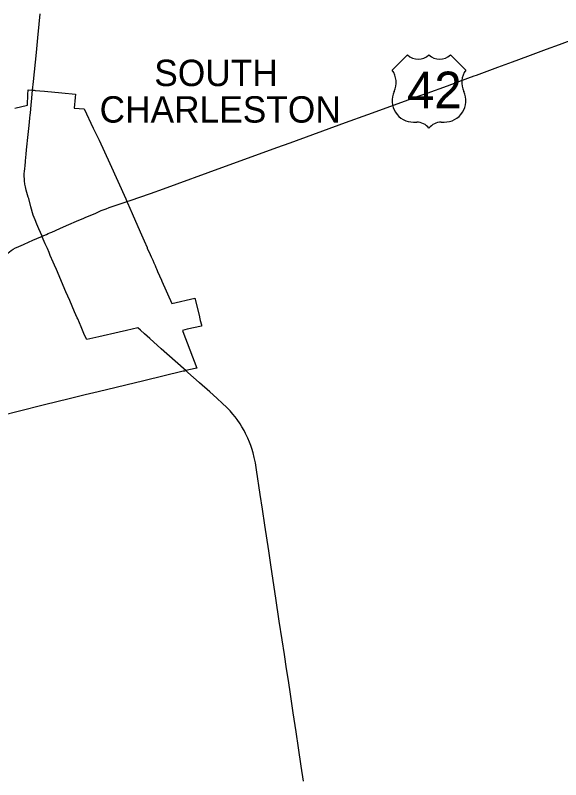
# Model space of a CAD drawing. Extents: x 0 to 34, y 0 to 22.
# Drawn here: x 7.8081 to 7.9742, y 15.3599 to 15.5927 of the extents above; entities that cross this region are included whole.
import ezdxf

# ---------------------------------------------------------------- set-up
doc = ezdxf.new("R2010")
doc.units = 0
for name, color, linetype in [('GM_X_Corporation', 7, 'Continuous'), ('GM_X_Corporation_Text', 7, 'Continuous'), ('GM_X_State_Route', 7, 'Continuous'), ('GM_X_US_Location', 7, 'Continuous'), ('GM_X_US_Route', 7, 'Continuous'), ('GM_X_US_Shield', 7, 'Continuous')]:
    doc.layers.add(name, color=color, linetype=linetype)

msp = doc.modelspace()

# ---------------------------------------------------------------- linework, layer by layer
at = {"layer": 'GM_X_Corporation'}
msp.add_lwpolyline([(7.807951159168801, 15.564454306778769), (7.811871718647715, 15.565407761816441), (7.811984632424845, 15.568645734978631), (7.8120339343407, 15.570057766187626), (7.813344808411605, 15.569938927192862), (7.813824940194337, 15.569895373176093), (7.8141663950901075, 15.569864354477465), (7.817026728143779, 15.569604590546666), (7.822301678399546, 15.569125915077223), (7.826474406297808, 15.568746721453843), (7.826369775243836, 15.567699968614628), (7.826054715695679, 15.564489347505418), (7.82912302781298, 15.564210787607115), (7.831882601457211, 15.558379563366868), (7.833624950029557, 15.554697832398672), (7.836959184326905, 15.547652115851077), (7.841743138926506, 15.536798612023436), (7.84206862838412, 15.536060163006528), (7.842263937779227, 15.535617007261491), (7.843694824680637, 15.532370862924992), (7.846889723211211, 15.525122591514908), (7.8469330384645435, 15.52502429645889), (7.846976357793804, 15.524926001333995), (7.847365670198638, 15.52404274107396), (7.848248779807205, 15.522038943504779), (7.848333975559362, 15.521845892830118), (7.849219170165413, 15.519837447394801), (7.849526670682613, 15.519139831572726), (7.849887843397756, 15.518320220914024), (7.849974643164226, 15.518123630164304), (7.850334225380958, 15.517307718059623), (7.850695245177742, 15.516488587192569), (7.8509611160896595, 15.515885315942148), (7.851132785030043, 15.515495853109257), (7.8513452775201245, 15.515013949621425), (7.851460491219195, 15.514752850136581), (7.852068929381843, 15.513372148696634), (7.852640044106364, 15.512076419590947), (7.852770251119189, 15.511780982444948), (7.855768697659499, 15.50497828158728), (7.862843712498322, 15.50663559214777), (7.86407752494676, 15.50144553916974), (7.864359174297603, 15.500260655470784), (7.864470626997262, 15.49979148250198), (7.864797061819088, 15.498419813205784), (7.86487089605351, 15.498106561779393), (7.860471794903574, 15.497100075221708), (7.859070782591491, 15.496774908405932), (7.859186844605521, 15.496471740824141), (7.863458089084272, 15.485309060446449), (7.860973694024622, 15.48471195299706), (7.860593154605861, 15.484620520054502), (7.860117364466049, 15.484506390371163), (7.859657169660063, 15.48439580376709), (7.859276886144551, 15.484304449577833), (7.8472823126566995, 15.481423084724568), (7.833372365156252, 15.478081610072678), (7.829416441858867, 15.477131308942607), (7.82894969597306, 15.477019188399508), (7.82451767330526, 15.475954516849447), (7.824502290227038, 15.47595083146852), (7.817027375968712, 15.47408929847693), (7.816237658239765, 15.473892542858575), (7.803266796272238, 15.470662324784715)], dxfattribs=at)
at = {"layer": 'GM_X_State_Route'}
msp.add_line((7.812562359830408, 15.561433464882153), (7.812666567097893, 15.562445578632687), dxfattribs=at)
for points in [[(7.813393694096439, 15.569894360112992), (7.813653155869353, 15.572607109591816), (7.81454650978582, 15.581397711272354), (7.814978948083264, 15.585862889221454), (7.815369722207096, 15.590062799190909), (7.815702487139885, 15.593218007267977)], [(7.812666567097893, 15.562445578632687), (7.812718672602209, 15.562951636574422), (7.812947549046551, 15.56549246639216), (7.813031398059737, 15.566353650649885), (7.813393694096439, 15.569894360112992)], [(7.811242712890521, 15.548431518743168), (7.811438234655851, 15.550417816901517), (7.811574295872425, 15.551803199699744), (7.812076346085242, 15.556466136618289), (7.812327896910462, 15.559156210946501), (7.812562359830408, 15.561433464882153)], [(7.812196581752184, 15.53690416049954), (7.812076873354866, 15.537361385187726), (7.811458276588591, 15.539506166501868), (7.811211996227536, 15.540534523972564), (7.81106750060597, 15.541315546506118), (7.810937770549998, 15.542366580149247), (7.810889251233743, 15.543030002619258), (7.810862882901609, 15.543556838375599), (7.810862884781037, 15.544435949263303), (7.8109187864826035, 15.545259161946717), (7.8109883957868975, 15.545984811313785), (7.811097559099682, 15.547033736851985), (7.811209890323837, 15.54810850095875), (7.81122571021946, 15.548258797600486), (7.811242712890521, 15.548431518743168)], [(7.816274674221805, 15.525439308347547), (7.815300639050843, 15.527698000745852), (7.814655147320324, 15.529168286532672), (7.814144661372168, 15.53040125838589), (7.813858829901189, 15.531141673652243), (7.813610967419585, 15.5318958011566), (7.812892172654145, 15.534433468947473), (7.812196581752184, 15.53690416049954)], [(7.820653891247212, 15.515296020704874), (7.820077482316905, 15.516596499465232), (7.8196455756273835, 15.51756315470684), (7.818766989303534, 15.519629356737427), (7.818396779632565, 15.520478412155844), (7.817894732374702, 15.521673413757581), (7.817260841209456, 15.523143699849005), (7.816326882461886, 15.525315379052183), (7.816274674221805, 15.525439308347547)], [(7.829859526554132, 15.493974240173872), (7.829535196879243, 15.494671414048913), (7.828999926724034, 15.495865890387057), (7.828186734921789, 15.497834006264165), (7.827148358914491, 15.50026725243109), (7.826994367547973, 15.500621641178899), (7.826202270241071, 15.50245053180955), (7.824724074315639, 15.505847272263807), (7.823555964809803, 15.508514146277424), (7.820653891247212, 15.515296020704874)], [(7.845461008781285, 15.497593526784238), (7.842029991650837, 15.496775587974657), (7.839720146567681, 15.496235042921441), (7.833552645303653, 15.494842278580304), (7.829859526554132, 15.493974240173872)], [(7.86018496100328, 15.4844748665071), (7.856814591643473, 15.487391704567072), (7.852570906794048, 15.491180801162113), (7.84905920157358, 15.494302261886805), (7.847514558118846, 15.49567498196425), (7.846247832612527, 15.496822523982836), (7.845461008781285, 15.497593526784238)], [(7.864162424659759, 15.480873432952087), (7.8606870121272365, 15.48397281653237), (7.86018496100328, 15.4844748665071)], [(7.8959269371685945, 15.359487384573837), (7.895220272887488, 15.364010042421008), (7.894371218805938, 15.369592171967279), (7.893642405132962, 15.374517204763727), (7.892758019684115, 15.380326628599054), (7.891693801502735, 15.387402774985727), (7.891203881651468, 15.390749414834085), (7.89073769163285, 15.393678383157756), (7.8900906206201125, 15.398046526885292), (7.8894208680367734, 15.40247636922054), (7.88852646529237, 15.408237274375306), (7.887474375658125, 15.415241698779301), (7.886050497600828, 15.424626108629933), (7.885329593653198, 15.429582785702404), (7.8841314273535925, 15.437398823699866), (7.883386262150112, 15.442328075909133), (7.882717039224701, 15.446810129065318), (7.881592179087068, 15.454339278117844), (7.881236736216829, 15.456415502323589), (7.880900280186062, 15.458022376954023), (7.88054694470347, 15.459494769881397), (7.880180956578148, 15.460757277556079), (7.87984661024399, 15.461753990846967), (7.879472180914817, 15.462735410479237), (7.878955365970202, 15.463944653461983), (7.878280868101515, 15.465371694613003), (7.877792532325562, 15.466301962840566), (7.877133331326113, 15.467438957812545), (7.876569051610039, 15.4683259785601), (7.875689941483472, 15.469637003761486), (7.875062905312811, 15.470479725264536), (7.874400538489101, 15.471294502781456), (7.873524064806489, 15.47227381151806), (7.872425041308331, 15.473408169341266), (7.871253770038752, 15.474529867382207), (7.869544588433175, 15.476084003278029), (7.8673692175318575, 15.478032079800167), (7.864225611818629, 15.480817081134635), (7.864162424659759, 15.480873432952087)]]:
    msp.add_lwpolyline(points, dxfattribs=at)
at = {"layer": 'GM_X_US_Route'}
msp.add_line((7.841931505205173, 15.535967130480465), (7.842091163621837, 15.536022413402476), dxfattribs=at)
for points in [[(7.842091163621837, 15.536022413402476), (7.843063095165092, 15.536347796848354), (7.849255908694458, 15.538468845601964), (7.853222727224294, 15.539895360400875), (7.871060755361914, 15.546390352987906), (7.877999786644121, 15.548908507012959), (7.887748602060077, 15.552447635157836), (7.891878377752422, 15.553945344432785), (7.908732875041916, 15.560058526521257), (7.915535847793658, 15.56252183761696), (7.925835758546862, 15.566261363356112), (7.93079190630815, 15.568062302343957), (7.933522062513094, 15.569038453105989), (7.939718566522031, 15.571289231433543), (7.943183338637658, 15.5725643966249), (7.94789215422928, 15.57427357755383), (7.94856876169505, 15.574522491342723), (7.955069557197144, 15.576909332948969), (7.959522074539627, 15.578551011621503), (7.964219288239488, 15.580292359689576), (7.969907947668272, 15.58239495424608), (7.973869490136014, 15.583843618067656), (7.979067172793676, 15.58575425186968)], [(7.836738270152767, 15.534153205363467), (7.838259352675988, 15.534695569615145), (7.841931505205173, 15.535967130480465)], [(7.816274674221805, 15.525439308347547), (7.817582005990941, 15.526000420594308), (7.8181541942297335, 15.526265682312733), (7.818656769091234, 15.526488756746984), (7.819201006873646, 15.526712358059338), (7.821727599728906, 15.527822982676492), (7.821932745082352, 15.527912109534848), (7.824383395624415, 15.528977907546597), (7.826793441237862, 15.530035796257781), (7.829021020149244, 15.531002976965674), (7.8294508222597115, 15.531189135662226), (7.832603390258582, 15.53252125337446), (7.834090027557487, 15.533149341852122)], [(7.834090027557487, 15.533149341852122), (7.834302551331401, 15.533238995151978), (7.835777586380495, 15.53381065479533), (7.836738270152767, 15.534153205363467)], [(7.799160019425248, 15.514882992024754), (7.801334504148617, 15.516656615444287), (7.8027483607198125, 15.517809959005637), (7.805813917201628, 15.520294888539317), (7.806864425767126, 15.521079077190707), (7.8075199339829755, 15.521506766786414), (7.808185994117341, 15.521871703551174), (7.808482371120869, 15.52201409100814), (7.809154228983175, 15.522331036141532), (7.810589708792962, 15.52297494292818), (7.810833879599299, 15.523084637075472), (7.813494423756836, 15.524224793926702), (7.815906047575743, 15.525278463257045), (7.816274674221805, 15.525439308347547)]]:
    msp.add_lwpolyline(points, dxfattribs=at)
at = {"layer": 'GM_X_US_Shield'}
for p, q in [((7.927580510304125, 15.580713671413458), (7.922918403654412, 15.576051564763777)), ((7.945296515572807, 15.576051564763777), (7.940634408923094, 15.580713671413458)), ((7.9294453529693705, 15.560200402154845), (7.930377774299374, 15.560200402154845)), ((7.937837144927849, 15.560200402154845), (7.938769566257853, 15.560200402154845))]:
    msp.add_line(p, q, dxfattribs=at)
for centre, radius, start, end in [((7.930843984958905, 15.584043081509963), 0.004662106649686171, 225.57299599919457, 314.4270040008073), ((7.937370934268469, 15.584043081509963), 0.004662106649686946, 225.57299599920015, 314.4270040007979), ((7.917571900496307, 15.572307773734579), 0.006526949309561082, 334.5471236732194, 35.000929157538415), ((7.950643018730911, 15.572307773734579), 0.006526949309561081, 144.99907084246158, 205.4528763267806), ((7.929372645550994, 15.566726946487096), 0.006526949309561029, 154.8319194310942, 270.63826363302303), ((7.938842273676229, 15.566726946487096), 0.006526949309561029, 269.36173636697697, 25.168080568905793), ((7.9303777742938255, 15.55553829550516), 0.0046621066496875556, 36.86989764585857, 89.99999993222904), ((7.937837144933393, 15.55553829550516), 0.0046621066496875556, 90.00000006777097, 143.13010235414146)]:
    msp.add_arc(centre, radius, start, end, dxfattribs=at)

# ---------------------------------------------------------------- texts
at = {"layer": 'GM_X_Corporation_Text'}
for s, p in [('SOUTH', (7.8504528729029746, 15.571183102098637)), ('CHARLESTON', (7.833796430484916, 15.560055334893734))]:
    msp.add_text(s, height=0.008037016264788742, rotation=1.0000000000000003e-05, dxfattribs=at).set_placement(p)
at = {"layer": 'GM_X_US_Location'}
for s, p in [('0', (7.934101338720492, 15.569902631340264)), ('/', (7.934102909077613, 15.569902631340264))]:
    msp.add_text(s, height=1.6074032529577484e-05, dxfattribs=at).set_placement(p)
msp.add_text('42', height=1.6074032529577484e-05, rotation=1.0000000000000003e-05, dxfattribs=at).set_placement((7.930783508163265, 15.56657534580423))
at = {"layer": 'GM_X_US_Shield'}
msp.add_text('42', height=0.011189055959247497, dxfattribs=at).set_placement((7.92742202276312, 15.56439629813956))

doc.saveas('drawing.dxf')
